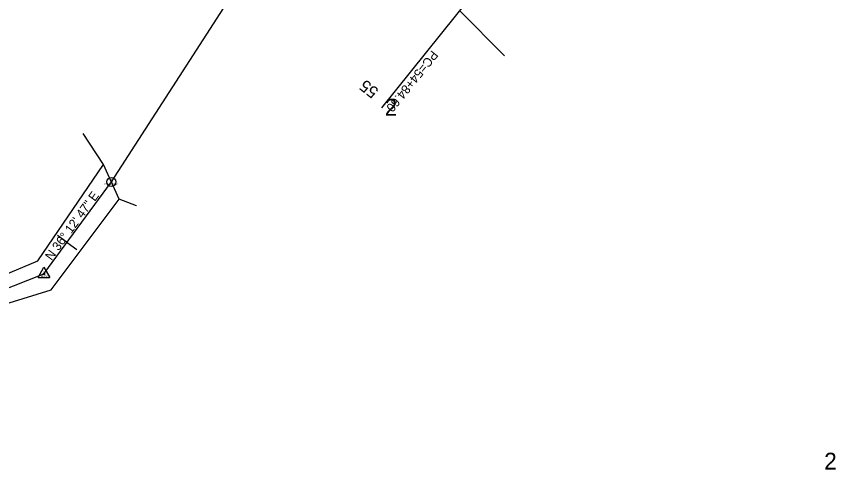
# Model space of a CAD drawing. Extents: x 2519952 to 2531965, y 848341 to 887632.
# Drawn here: x 2521916 to 2522465, y 869365 to 869669 of the extents above; entities that cross this region are included whole.
import ezdxf

# ---------------------------------------------------------------- set-up
doc = ezdxf.new("R2010")
doc.units = 0
for name, color, linetype in [('RD_EX_DV_Prop', 7, 'Continuous'), ('RD_EX_DV_TX_Prop', 7, 'Continuous'), ('RD_EX_H2O', 7, 'Continuous'), ('RD_EX_Misc', 7, 'Continuous'), ('RD_HC_Cl', 7, 'Continuous'), ('RD_HC_Data', 7, 'Continuous'), ('RD_HC_Data_Tic', 7, 'Continuous'), ('RD_HC_TX_Sta50', 7, 'Continuous'), ('RD_HC_txCode', 7, 'Continuous'), ('RD_SMD_Locator', 7, 'Continuous')]:
    doc.layers.add(name, color=color, linetype=linetype)

msp = doc.modelspace()

# ---------------------------------------------------------------- linework, layer by layer
at = {"layer": 'RD_EX_DV_Prop'}
for p, q in [((2521979.44, 869557.74), (2522104.49, 869751.68)), ((2522212.76, 869672.57), (2522242.96, 869642.32)), ((2521934.22, 869495.99), (2521979.44, 869557.74)), ((2521821.08, 869451.49), (2521934.22, 869495.99))]:
    msp.add_line(p, q, dxfattribs=at)
at = {"layer": 'RD_EX_H2O'}
for points in [[(2521817.75, 869456.23), (2521821.94, 869459.6), (2521838.16, 869465.32), (2521873.21, 869480.91), (2521930.21, 869504.82), (2521974.22, 869569.34)], [(2521876.06, 869465.98), (2521939.06, 869485.33), (2521984.62, 869546.26)]]:
    msp.add_lwpolyline(points, dxfattribs=at)
at = {"layer": 'RD_EX_Misc'}
msp.add_lwpolyline([(2521996.19, 869541.7), (2521984.62, 869546.26), (2521974.22, 869569.34), (2521960.49, 869590.22)], dxfattribs=at)
at = {"layer": 'RD_HC_Cl'}
for p, q in [((2521934.22, 869495.99), (2521979.44, 869557.74)), ((2521821.08, 869451.49), (2521934.22, 869495.99))]:
    msp.add_line(p, q, dxfattribs=at)
at = {"layer": 'RD_HC_Data'}
for p, q in [((2522233.42, 869698.31), (2522160.38, 869607.3)), ((2521930.25, 869493.69), (2521934.22, 869500.57)), ((2521934.22, 869500.57), (2521938.19, 869493.69)), ((2521930.25, 869493.69), (2521938.19, 869493.69))]:
    msp.add_line(p, q, dxfattribs=at)
for centre, radius in [((2521979.44, 869557.74), 3), ((2521979.44, 869557.74), 0.282), ((2521934.22, 869495.99), 0.529)]:
    msp.add_circle(centre, radius, dxfattribs=at)
at = {"layer": 'RD_HC_Data_Tic'}
for q in [(2521943.25, 869521.86), (2521956.16, 869512.41)]:
    msp.add_line((2521949.71, 869517.14), q, dxfattribs=at)
at = {"layer": 'RD_SMD_Locator'}
for centre in [(2521960.49, 869590.22), (2521974.22, 869569.34), (2521974.22, 869569.34), (2521979.44, 869557.74), (2521984.62, 869546.26), (2521984.62, 869546.26), (2521996.19, 869541.7), (2521930.21, 869504.82), (2521934.22, 869495.99), (2521939.06, 869485.33)]:
    msp.add_circle(centre, 0.001, dxfattribs=at)

# ---------------------------------------------------------------- texts
at = {"layer": 'RD_EX_DV_TX_Prop'}
for p in [(2522162.64, 869602.1), (2522457.24, 869364.78)]:
    msp.add_text('2', height=11.32, dxfattribs=at).set_placement(p)
at = {"layer": 'RD_HC_Data'}
for s, rotation, p in [('PC=54+84.60', 231.2529, (2522194.29, 869646.36)), ('N 36%%d 12\' 47" E', 53.787, (2521939.31, 869504.63))]:
    msp.add_text(s, height=6, rotation=rotation, dxfattribs=at).set_placement(p)
at = {"layer": 'RD_HC_TX_Sta50'}
msp.add_text('55', height=8, rotation=141.8357, dxfattribs=at).set_placement((2522159.15, 869619.42))
at = {"layer": 'RD_HC_txCode'}
for s, p in [('43', (2521978.71, 869558.74)), ('POT 15+50.33', (2521974.49, 869555.74)), ('PI 14+73.78', (2521930.44, 869493.99)), ('42', (2521933.49, 869496.99))]:
    msp.add_text(s, height=1, dxfattribs=at).set_placement(p)

doc.saveas('drawing.dxf')
